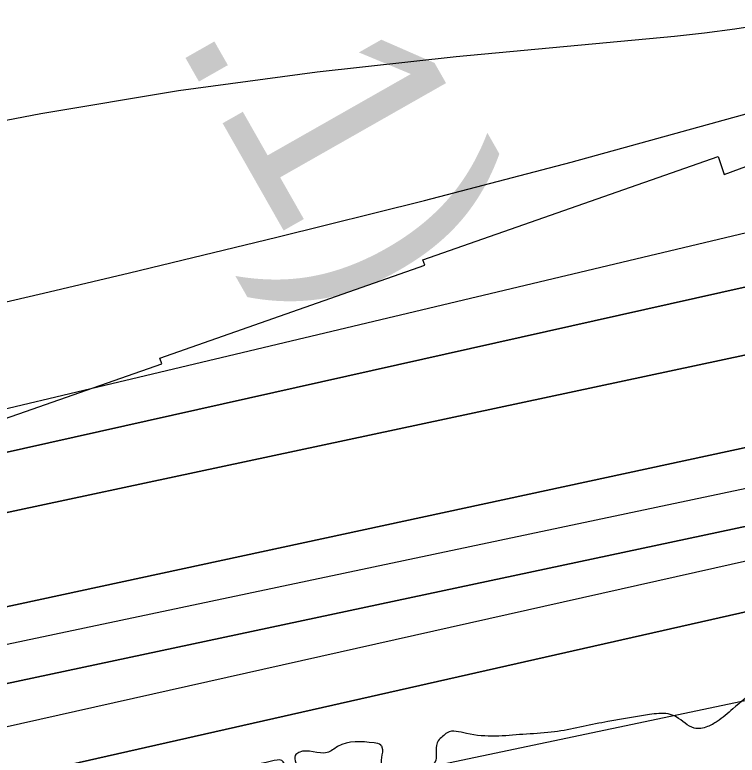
# Model space of a CAD drawing. Extents: x 3445503 to 3483459, y 540493 to 566012.
# Drawn here: x 3473213.4 to 3473550.8, y 550066.4 to 550412.4 of the extents above; entities that cross this region are included whole.
import ezdxf

# ---------------------------------------------------------------- set-up
doc = ezdxf.new("R2010")
doc.units = 0
for name, color, linetype in [('V-CHAN-NAID', 7, 'Continuous'), ('V-RIVR-EDGE', 7, 'Continuous'), ('V-RRAP-RVMT', 7, 'Continuous'), ('V-TOPO-DPTH', 7, 'Continuous'), ('V-TOPO-MAJR', 7, 'Continuous'), ('V-TOPO-MINR', 7, 'Continuous'), ('V-TOPO-WATR', 7, 'Continuous')]:
    doc.layers.add(name, color=color, linetype=linetype)

msp = doc.modelspace()

# ---------------------------------------------------------------- linework, layer by layer
at = {"layer": 'V-RIVR-EDGE'}
msp.add_spline([(3477967.38, 552440.81), (3477956.32, 552434.46), (3477946.92, 552428.23), (3477938.22, 552423.73), (3477929.17, 552419.58), (3477921.16, 552414.39), (3477919.42, 552411.26), (3477918.37, 552407.79), (3477915.23, 552404.32), (3477908.61, 552399.82), (3477903.74, 552398.09), (3477897.83, 552396.02), (3477895.39, 552394.29), (3477890.17, 552392.91), (3477887.39, 552391.18), (3477883.9, 552387.37), (3477874.5, 552380.44), (3477864.4, 552373.86), (3477857.09, 552370.4), (3477852.91, 552366.58), (3477848.38, 552362.77), (3477844.55, 552357.91), (3477836.89, 552356.54), (3477833.41, 552353.07), (3477830.61, 552347.17), (3477822.61, 552342.33), (3477810.07, 552333.32), (3477792.66, 552321.19), (3477781.52, 552316.7), (3477774.9, 552310.81), (3477768.98, 552306.3), (3477763.76, 552302.15), (3477759.93, 552301.46), (3477756.1, 552297.99), (3477741.12, 552286.91), (3477723.71, 552272.7), (3477708.73, 552262.3), (3477698.98, 552255.03), (3477689.59, 552251.92), (3477683.67, 552247.07), (3477677.04, 552240.48), (3477664.16, 552231.82), (3477659.28, 552227.66), (3477652.33, 552225.59), (3477646.06, 552221.44), (3477633.17, 552211.04), (3477593.46, 552180.55), (3477582.32, 552173.27), (3477570.13, 552164.61), (3477532.87, 552138.29), (3477506.06, 552118.54), (3477500.14, 552114.38), (3477492.82, 552109.88), (3477485.86, 552105.03), (3477479.95, 552105.04), (3477473.69, 552102.97), (3477446.18, 552084.62), (3477429.46, 552072.84), (3477413.1, 552061.41), (3477403.34, 552054.13), (3477399.86, 552052.75), (3477395.34, 552051.02), (3477385.95, 552047.57), (3477366.11, 552036.84), (3477295.43, 551995.3), (3477256.09, 551969.67), (3477245.99, 551964.14), (3477236.59, 551956.16), (3477232.41, 551952.7), (3477223.36, 551948.9), (3477210.83, 551941.98), (3477195.51, 551933.32), (3477189.24, 551928.12), (3477182.28, 551923.62), (3477175.66, 551921.2), (3477171.84, 551919.48), (3477168.35, 551916.01), (3477159.65, 551911.51), (3477143.63, 551901.12), (3477124.48, 551889.7), (3477117.87, 551886.24), (3477112.31, 551885.21), (3477107.43, 551883.13), (3477100.82, 551879.67), (3477094.55, 551874.82), (3477091.41, 551870.66), (3477085.15, 551867.55), (3477074.35, 551860.97), (3477058.34, 551853.01), (3477036.06, 551840.2), (3477024.57, 551831.54), (3477014.13, 551825.31), (3477007.52, 551823.24), (3476990.81, 551813.9), (3476960.86, 551794.5), (3476943.45, 551781.68), (3476927.78, 551771.99), (3476905.5, 551758.83), (3476879.04, 551741.86), (3476864.07, 551733.91), (3476854.32, 551727.33), (3476848.05, 551722.82), (3476839.7, 551719.71), (3476833.44, 551719.03), (3476830.31, 551718.35), (3476827.17, 551714.18), (3476822.99, 551711.41), (3476800.37, 551700.34), (3476764.18, 551684.79), (3476719.29, 551666.82), (3476694.59, 551658.19), (3476687.27, 551653), (3476681.71, 551651.62), (3476674.75, 551649.9), (3476665.71, 551648.53), (3476648.67, 551645.79), (3476639.28, 551643.73), (3476627.45, 551639.94), (3476617.01, 551635.44), (3476607.26, 551630.25), (3476595.08, 551624.37), (3476590.56, 551623.34), (3476578.39, 551623.37), (3476574.57, 551622.68), (3476569.69, 551620.61), (3476563.77, 551616.45), (3476559.6, 551613.34), (3476542.56, 551610.94), (3476516.47, 551605.45), (3476500.81, 551600.62), (3476493.86, 551600.29), (3476490.38, 551599.6), (3476484.82, 551597.88), (3476475.77, 551594.77), (3476466.71, 551587.84), (3476459.75, 551583.34), (3476454.18, 551581.61), (3476446.52, 551576.77), (3476440.26, 551571.91), (3476435.03, 551568.1), (3476422.85, 551564.31), (3476402.31, 551551.5), (3476381.42, 551537.64), (3476372.02, 551531.76), (3476359.83, 551524.14), (3476350.77, 551515.47), (3476342.07, 551510.63), (3476327.1, 551501.97), (3476312.48, 551494.01), (3476294.03, 551482.24), (3476278.36, 551473.59), (3476258.52, 551460.43), (3476247.72, 551451.76), (3476240.75, 551444.83), (3476231.34, 551437.9), (3476220.55, 551432.01), (3476209.41, 551425.09), (3476201.75, 551420.24), (3476188.86, 551409.5), (3476180.85, 551401.87), (3476169.01, 551395.29), (3476157.87, 551386.28), (3476151.59, 551379.69), (3476140.81, 551375.2), (3476129.66, 551366.54), (3476121.64, 551357.17), (3476113.97, 551349.54), (3476103.18, 551342.96), (3476089.96, 551336.74), (3476064.21, 551328.81), (3476038.81, 551317.75), (3476021.05, 551308.06), (3476001.91, 551296.28), (3475987.97, 551285.89), (3475980.31, 551280), (3475968.83, 551275.51), (3475961.87, 551272.74), (3475958.38, 551268.23), (3475953.5, 551261.29), (3475933.66, 551252.65), (3475913.82, 551241.92), (3475899.54, 551232.57), (3475888.4, 551224.26), (3475872.03, 551212.13), (3475859.14, 551202.43), (3475843.82, 551192.04), (3475828.85, 551182.69), (3475807.62, 551170.92), (3475790.9, 551159.84), (3475778.36, 551148.4), (3475750.85, 551127.61), (3475732.39, 551113.75), (3475710.11, 551101.64), (3475688.52, 551089.18), (3475657.55, 551073.26), (3475627.61, 551057.69), (3475610.21, 551048), (3475592.8, 551039.35), (3475578.88, 551033.83), (3475567.76, 551033.16), (3475559.41, 551030.74), (3475547.22, 551022.78), (3475531.19, 551007.87), (3475514.13, 550995.05), (3475489.76, 550979.81), (3475462.25, 550961.81), (3475436.83, 550945.88), (3475412.11, 550930.3), (3475404.1, 550924.75), (3475394.36, 550919.91), (3475383.57, 550914.03), (3475369.99, 550906.41), (3475361.28, 550899.48), (3475348.76, 550895.34), (3475341.1, 550891.54), (3475331.35, 550883.91), (3475319.51, 550875.25), (3475304.18, 550864.51), (3475282.26, 550854.49), (3475261.03, 550843.76), (3475243.97, 550835.81), (3475209.51, 550818.51), (3475176.09, 550796), (3475149.62, 550777.64), (3475114.79, 550750.61), (3475097.38, 550737.79), (3475087.61, 550726.34), (3475078.2, 550715.94), (3475072.97, 550709), (3475070.53, 550706.57), (3475067.05, 550705.54), (3475062.18, 550704.16), (3475055.22, 550700.35), (3475048.25, 550694.46), (3475043.37, 550686.47), (3475033.26, 550677.81), (3475023.51, 550668.1), (3475018.97, 550662.55), (3475016.53, 550657.69), (3475015.13, 550654.21), (3475012.34, 550650.75), (3475004.68, 550644.85), (3475000.49, 550640), (3474998.05, 550636.53), (3474987.95, 550627.17), (3474974.7, 550613.64), (3474958.33, 550599.43), (3474946.49, 550590.77), (3474937.43, 550583.49), (3474926.29, 550574.48), (3474912.7, 550563.39), (3474895.64, 550553.35), (3474877.89, 550543.31), (3474859.78, 550532.23), (3474849.69, 550527.04), (3474846.2, 550523.23), (3474838.55, 550519.42), (3474826.02, 550512.85), (3474803.4, 550503.52), (3474763.73, 550488.32), (3474757.46, 550484.51), (3474754.33, 550483.13), (3474743.2, 550479.33), (3474732.06, 550474.49), (3474701.44, 550462.4), (3474681.26, 550456.19), (3474669.43, 550452.05), (3474656.21, 550445.83), (3474651.33, 550441.67), (3474649.58, 550437.85), (3474646.43, 550428.47), (3474639.47, 550427.79), (3474629.04, 550425.04), (3474622.08, 550424.36), (3474617.22, 550424.37), (3474614.08, 550422.64), (3474611.3, 550419.87), (3474606.42, 550417.1), (3474599.82, 550416.77), (3474592.51, 550415.05), (3474584.16, 550412.63), (3474580.68, 550409.86), (3474579.98, 550407.08), (3474579.27, 550402.22), (3474577.52, 550398.74), (3474572.3, 550395.28), (3474569.53, 550397.72), (3474568.84, 550399.46), (3474566.4, 550398.42), (3474565, 550396.34), (3474560.83, 550396.35), (3474558.05, 550394.62), (3474557.35, 550393.93), (3474552.82, 550390.46), (3474550.03, 550386.3), (3474547.24, 550382.48), (3474544.46, 550381.1), (3474541.68, 550382.49), (3474539.94, 550382.15), (3474539.24, 550379.72), (3474537.48, 550373.47), (3474536.43, 550368.95), (3474533.64, 550364.79), (3474528.77, 550363.06), (3474524.94, 550362.72), (3474521.13, 550367.25), (3474518.35, 550367.95), (3474514.87, 550365.87), (3474513.47, 550363.79), (3474515.54, 550355.79), (3474514.14, 550350.93), (3474510.65, 550345.03), (3474504.72, 550337.39), (3474501.59, 550337.05), (3474494.98, 550337.07), (3474490.12, 550336.73), (3474486.29, 550336.74), (3474483.5, 550334.67), (3474481.76, 550332.58), (3474479.67, 550329.46), (3474476.19, 550328.08), (3474468.89, 550327.05), (3474462.63, 550327.42), (3474450.81, 550326.75), (3474441.42, 550325.73), (3474433.07, 550323.32), (3474424.37, 550320.56), (3474416.37, 550316.75), (3474412.18, 550311.55), (3474406.96, 550307.39), (3474397.21, 550301.85), (3474392, 550301.52), (3474386.09, 550302.58), (3474381.57, 550303.28), (3474374.97, 550303.3), (3474367.31, 550301.23), (3474361.4, 550298.47), (3474352.69, 550292.93), (3474347.12, 550290.85), (3474344.69, 550291.9), (3474343.66, 550293.64), (3474340.87, 550293.65), (3474339.48, 550290.18), (3474332.17, 550288.8), (3474327.3, 550287.43), (3474316.87, 550285.71), (3474310.61, 550284.69), (3474304.35, 550286.09), (3474293.23, 550286.12), (3474261.93, 550282.03), (3474232.37, 550274.1), (3474219.84, 550269.96), (3474206.62, 550267.56), (3474200.71, 550264.8), (3474193.4, 550260.99), (3474172.52, 550254.09), (3474156.87, 550248.91), (3474145.38, 550244.77), (3474138.08, 550243.05), (3474131.48, 550243.07), (3474123.82, 550240.65), (3474116.86, 550237.89), (3474100.52, 550235.15), (3474090.09, 550234.82), (3474081.39, 550233.8), (3474068.17, 550230.01), (3474051.48, 550225.53), (3474039.3, 550220), (3474031.3, 550218.98), (3474029.56, 550217.59), (3474028.85, 550213.42), (3474027.11, 550213.77), (3474025.04, 550217.6), (3474021.91, 550218.31), (3474017.04, 550215.54), (3474014.6, 550214.85), (3474009.39, 550215.21), (3474003.13, 550213.49), (3473996.17, 550213.5), (3473986.44, 550212.83), (3473971.48, 550209.39), (3473947.82, 550201.11), (3473928, 550196.99), (3473915.48, 550196.67), (3473910.96, 550195.29), (3473900.52, 550191.14), (3473896.34, 550188.03), (3473890.08, 550187.69), (3473880.69, 550185.98), (3473877.56, 550183.9), (3473876.16, 550180.78), (3473870.94, 550177.66), (3473863.29, 550176.29), (3473852.85, 550174.23), (3473846.58, 550170.07), (3473843.45, 550166.6), (3473829.89, 550165.94), (3473817.36, 550162.5), (3473797.2, 550162.89), (3473790.94, 550160.48), (3473774.24, 550153.56), (3473761.37, 550150.47), (3473751.28, 550148.75), (3473741.55, 550149.13), (3473732.16, 550148.45), (3473721.73, 550147.78), (3473708.51, 550145.38), (3473703.99, 550142.27), (3473699.8, 550137.76), (3473693.19, 550136.04), (3473684.5, 550136.06), (3473676.51, 550136.77), (3473667.81, 550135.06), (3473650.41, 550127.45), (3473634.41, 550121.23), (3473613.53, 550111.55), (3473599.6, 550103.24), (3473599.59, 550100.81), (3473599.58, 550095.59), (3473597.49, 550095.25), (3473595.76, 550095.26), (3473589.51, 550099.79), (3473582.56, 550101.89), (3473571.09, 550100.18), (3473560.3, 550096.73), (3473548.81, 550088.07), (3473541.49, 550082.18), (3473536.97, 550079.76), (3473530.71, 550079.08), (3473522.38, 550084.31), (3473518.56, 550085.71), (3473509.87, 550085.39), (3473487.61, 550081.62), (3473463.96, 550077.16), (3473450.75, 550076.15), (3473424.33, 550076.56), (3473415.29, 550076.93), (3473413.2, 550075.2), (3473411.11, 550073.12), (3473410.04, 550064.08), (3473387.1, 550062.05), (3473385.36, 550062.06), (3473385.03, 550070.05), (3473384.34, 550071.1), (3473381.21, 550072.15), (3473364.17, 550070.45), (3473359.3, 550067.68), (3473346.09, 550067.72), (3473344.35, 550066.33), (3473345.02, 550059.03), (3473343.63, 550057.64), (3473340.51, 550060.08), (3473338.08, 550063.91), (3473333.22, 550063.58), (3473315.82, 550059.45), (3473309.91, 550055.99), (3473306.77, 550053.21), (3473302.25, 550053.57), (3473296.7, 550055.67), (3473292.87, 550055.68), (3473289.74, 550052.56), (3473286.6, 550050.48), (3473283.13, 550051.88), (3473279.31, 550052.93), (3473267.48, 550050.53)], degree=3, dxfattribs=at)
at = {"layer": 'V-RRAP-RVMT'}
for p, q in [((3473544.81, 550337.82), (3473642.77, 550374.08)), ((3473403.92, 550297.92), (3473541.88, 550346.23)), ((3473541.88, 550346.23), (3473544.81, 550337.82)), ((3473404.83, 550295.32), (3473403.92, 550297.92)), ((3473281.08, 550251.93), (3473404.83, 550295.32)), ((3473281.98, 550249.35), (3473281.08, 550251.93)), ((3473170.4, 550210.25), (3473281.98, 550249.35))]:
    msp.add_line(p, q, dxfattribs=at)
at = {"layer": 'V-TOPO-DPTH'}
for points in [[(3471527.3, 550203.44), (3471721.65, 550155.04), (3471725.84, 550154.05), (3471730.04, 550153.13), (3471734.26, 550152.32), (3471738.49, 550151.57), (3471742.74, 550150.91), (3471747, 550150.29), (3471751.26, 550149.73), (3471755.53, 550149.21), (3471756.08, 550149.15), (3471760.62, 550148.63), (3471765.17, 550148.11), (3471769.71, 550147.59), (3471774.26, 550147.06), (3472709.72, 550096.65), (3472718.14, 550098.12), (3473740.18, 550326.75)], [(3473740.18, 550326.75), (3472718.14, 550098.12), (3472709.72, 550096.65), (3471774.26, 550147.06), (3471769.71, 550147.59), (3471765.17, 550148.11), (3471760.62, 550148.63), (3471756.08, 550149.15), (3471755.53, 550149.21), (3471751.26, 550149.73), (3471747, 550150.29), (3471742.74, 550150.91), (3471738.49, 550151.57), (3471734.26, 550152.32), (3471730.04, 550153.13), (3471725.84, 550154.05), (3471721.65, 550155.04), (3471527.3, 550203.44)], [(3473778.31, 550301.21), (3472734.35, 550078.36), (3472714.95, 550075.72), (3472695.49, 550073.71), (3472675.97, 550072.12), (3471798.63, 550080.29), (3471782.69, 550082.03), (3471766.76, 550083.77), (3471750.81, 550085.5), (3471734.87, 550087.21), (3471589.23, 550102.82), (3471500.51, 550112.74)], [(3473778.31, 550301.21), (3472734.35, 550078.36), (3472714.95, 550075.72), (3472695.49, 550073.71), (3472675.97, 550072.12), (3471798.63, 550080.29), (3471782.69, 550082.03), (3471766.76, 550083.77), (3471750.81, 550085.5), (3471734.87, 550087.21), (3471589.23, 550102.82), (3471500.51, 550112.74)], [(3473773.74, 550257.36), (3472893.34, 550067.65), (3472878.79, 550064.94), (3472864.25, 550062.17), (3472849.72, 550059.34), (3472835.21, 550056.47), (3472820.67, 550053.69), (3472806.11, 550051.1), (3472791.5, 550048.78), (3472776.86, 550046.65), (3472764.97, 550045.04), (3472744.33, 550042.55), (3472723.66, 550040.49), (3472702.93, 550039.07), (3472682.17, 550038.08), (3472379.93, 550028.25), (3472074.04, 550024.36)], [(3472074.04, 550024.36), (3472379.93, 550028.25), (3472682.17, 550038.08), (3472702.93, 550039.07), (3472723.66, 550040.49), (3472744.33, 550042.55), (3472764.97, 550045.04), (3472776.86, 550046.65), (3472791.5, 550048.78), (3472806.11, 550051.1), (3472820.67, 550053.69), (3472835.21, 550056.47), (3472849.72, 550059.34), (3472864.25, 550062.17), (3472878.79, 550064.94), (3472893.34, 550067.65), (3473773.74, 550257.36)], [(3472200.98, 549988.31), (3472261.93, 549988.39), (3472322.88, 549988.4), (3472383.83, 549988.31), (3472444.78, 549988.15), (3472483.03, 549988.02), (3472524.84, 549988.34), (3472566.63, 549989.28), (3472608.39, 549991.14), (3472650.13, 549993.61), (3472716.98, 549998.31), (3472725.27, 549999.01), (3472733.53, 549999.86), (3472741.77, 550000.93), (3472749.99, 550002.15), (3473790.16, 550223.51)], [(3473790.16, 550223.51), (3472749.99, 550002.15), (3472741.77, 550000.93), (3472733.53, 549999.86), (3472725.27, 549999.01), (3472716.98, 549998.31), (3472650.13, 549993.61), (3472608.39, 549991.14), (3472566.63, 549989.28), (3472524.84, 549988.34), (3472483.03, 549988.02), (3472444.78, 549988.15), (3472383.83, 549988.31), (3472322.88, 549988.4), (3472261.93, 549988.39), (3472200.98, 549988.31)], [(3470946.4, 549853.99), (3471729.66, 549947.71), (3471734.85, 549948.49), (3471740.05, 549949.26), (3471745.25, 549949.99), (3471750.45, 549950.7), (3471756.33, 549951.49), (3471758.6, 549951.75), (3471760.87, 549951.94), (3471765.44, 549952.1), (3471770.01, 549952.1), (3471770.95, 549952.09), (3471773, 549952.07), (3471774.68, 549952.01), (3472745.03, 549953.83), (3472775.52, 549957.22), (3473815.22, 550192.33)], [(3473815.22, 550192.33), (3472775.52, 549957.22), (3472745.03, 549953.83), (3471774.68, 549952.01), (3471773, 549952.07), (3471770.95, 549952.09), (3471770.01, 549952.1), (3471765.44, 549952.1), (3471760.87, 549951.94), (3471758.6, 549951.75), (3471756.33, 549951.49), (3471750.45, 549950.7), (3471745.25, 549949.99), (3471740.05, 549949.26), (3471734.85, 549948.49), (3471729.66, 549947.71), (3470946.4, 549853.99)]]:
    msp.add_lwpolyline(points, dxfattribs=at)
at = {"layer": 'V-TOPO-MAJR'}
msp.add_lwpolyline([(3471199.79, 550599.19), (3471655.04, 550418.7), (3471730.39, 550395.7), (3471744.71, 550390.98), (3471758.88, 550385.86), (3471772.81, 550380.13), (3471786.58, 550373.99), (3471808.04, 550363.87), (3471810.97, 550362.49), (3471813.9, 550361.1), (3471816.82, 550359.72), (3471819.75, 550358.34), (3471822.67, 550356.94), (3472704.63, 550108.54), (3472708.74, 550109.25), (3472710.78, 550109.72), (3473738.5, 550354.33)], dxfattribs=at)
at = {"layer": 'V-TOPO-MINR'}
for points in [[(3472831.96, 550203.7), (3472881.81, 550210.78), (3472931.5, 550218.7), (3472980.98, 550227.88), (3473030.31, 550237.91), (3473079.51, 550248.71), (3473128.66, 550259.69), (3473177.75, 550270.93), (3473226.8, 550282.36), (3473266.88, 550291.81), (3473335.84, 550308.47), (3473404.68, 550325.63), (3473473.32, 550343.53), (3473701.55, 550406.61)], [(3472860.97, 550363.2), (3472873.66, 550341.05), (3472885.09, 550327.66), (3472898.28, 550317.78), (3472914.09, 550313.14), (3472931.66, 550312.01), (3472947.58, 550313.97), (3472974.8, 550317.66), (3473001.95, 550321.81), (3473028.98, 550326.64), (3473055.94, 550331.92), (3473161.29, 550353.95), (3473225.47, 550366.24), (3473289.87, 550377.07), (3473354.61, 550385.71), (3473419.56, 550392.89), (3473521.46, 550402.4), (3473535.6, 550403.94), (3473549.69, 550405.77), (3473563.73, 550408.03)], [(3471527.3, 550203.44), (3471721.65, 550155.04), (3471725.84, 550154.05), (3471730.04, 550153.13), (3471734.26, 550152.32), (3471738.49, 550151.57), (3471742.74, 550150.91), (3471747, 550150.29), (3471751.26, 550149.73), (3471755.53, 550149.21), (3471756.08, 550149.15), (3471760.62, 550148.63), (3471765.17, 550148.11), (3471769.71, 550147.59), (3471774.26, 550147.06), (3472709.72, 550096.65), (3472718.14, 550098.12), (3473740.18, 550326.75)], [(3471500.51, 550112.74), (3471589.23, 550102.82), (3471734.87, 550087.21), (3471750.81, 550085.5), (3471766.76, 550083.77), (3471782.69, 550082.03), (3471798.63, 550080.29), (3472675.97, 550072.12), (3472695.49, 550073.71), (3472714.95, 550075.72), (3472734.35, 550078.36), (3473778.31, 550301.21)], [(3472074.04, 550024.36), (3472379.93, 550028.25), (3472682.17, 550038.08), (3472702.93, 550039.07), (3472723.66, 550040.49), (3472744.33, 550042.55), (3472764.97, 550045.04), (3472776.86, 550046.65), (3472791.5, 550048.78), (3472806.11, 550051.1), (3472820.67, 550053.69), (3472835.21, 550056.47), (3472849.72, 550059.34), (3472864.25, 550062.17), (3472878.79, 550064.94), (3472893.34, 550067.65), (3473773.74, 550257.36)], [(3471508.55, 550019.96), (3471595.21, 550015.82), (3471725.59, 550010.46), (3471747.11, 550009.68), (3471768.62, 550009.03), (3471790.14, 550008.59), (3471811.67, 550008.28), (3471925.83, 550007.16), (3472004.43, 550006.72), (3472083.04, 550006.73), (3472161.64, 550007.42), (3472240.23, 550008.54), (3472725.81, 550017.57), (3472729.1, 550017.71), (3472733.32, 550018.13), (3472736.82, 550018.65), (3472739.13, 550019.1), (3472742.6, 550019.75), (3473765.95, 550235.81)], [(3470947.91, 549982.77), (3471716.43, 549971.19), (3471742.99, 549970.84), (3471769.56, 549970.54), (3471796.13, 549970.33), (3471822.7, 549970.18), (3471849.27, 549970.05), (3471875.84, 549969.88), (3471902.41, 549969.65), (3471928.98, 549969.38), (3471947.57, 549969.17), (3471983.43, 549968.66), (3472699.43, 549974.82), (3472719.23, 549976.22), (3472738.99, 549978), (3472758.69, 549980.33), (3472778.35, 549983.04), (3473872.39, 550228.36)], [(3472200.98, 549988.31), (3472261.93, 549988.39), (3472322.88, 549988.4), (3472383.83, 549988.31), (3472444.78, 549988.15), (3472483.03, 549988.02), (3472524.84, 549988.34), (3472566.63, 549989.28), (3472608.39, 549991.14), (3472650.13, 549993.61), (3472716.98, 549998.31), (3472725.27, 549999.01), (3472733.53, 549999.86), (3472741.77, 550000.93), (3472749.99, 550002.15), (3473790.16, 550223.51)], [(3471043.28, 549696.38), (3471763.09, 549868.88), (3471772.07, 549869.58), (3471781.05, 549870.15), (3471790.04, 549870.63), (3471844.29, 549873.13), (3471880.41, 549874.87), (3471916.52, 549876.7), (3471952.62, 549878.69), (3471988.72, 549880.77), (3472737.47, 549925.56), (3472744.5, 549926.07), (3472751.52, 549926.69), (3472758.53, 549927.48), (3472765.52, 549928.38), (3472772.64, 549929.39), (3472776.06, 549929.87), (3472779.49, 549930.36), (3472782.92, 549930.84), (3472786.34, 549931.32), (3472789.77, 549931.8), (3472793.2, 549932.25), (3472796.63, 549932.69), (3473826.3, 550149.13)]]:
    msp.add_lwpolyline(points, dxfattribs=at)
at = {"layer": 'V-TOPO-WATR'}
msp.add_lwpolyline([(3470946.4, 549853.99), (3471729.66, 549947.71), (3471734.85, 549948.49), (3471740.05, 549949.26), (3471745.25, 549949.99), (3471750.45, 549950.7), (3471756.33, 549951.49), (3471758.6, 549951.75), (3471760.87, 549951.94), (3471765.44, 549952.1), (3471770.01, 549952.1), (3471770.95, 549952.09), (3471773, 549952.07), (3471774.68, 549952.01), (3472745.03, 549953.83), (3472775.52, 549957.22), (3473815.22, 550192.33)], dxfattribs=at)

# ---------------------------------------------------------------- texts
at = {"layer": 'V-CHAN-NAID'}
msp.add_text('JOHN W. STONE (150.1)', height=100, rotation=299.6129, dxfattribs=at).set_placement((3472611.5, 551591.42))

doc.saveas('drawing.dxf')
